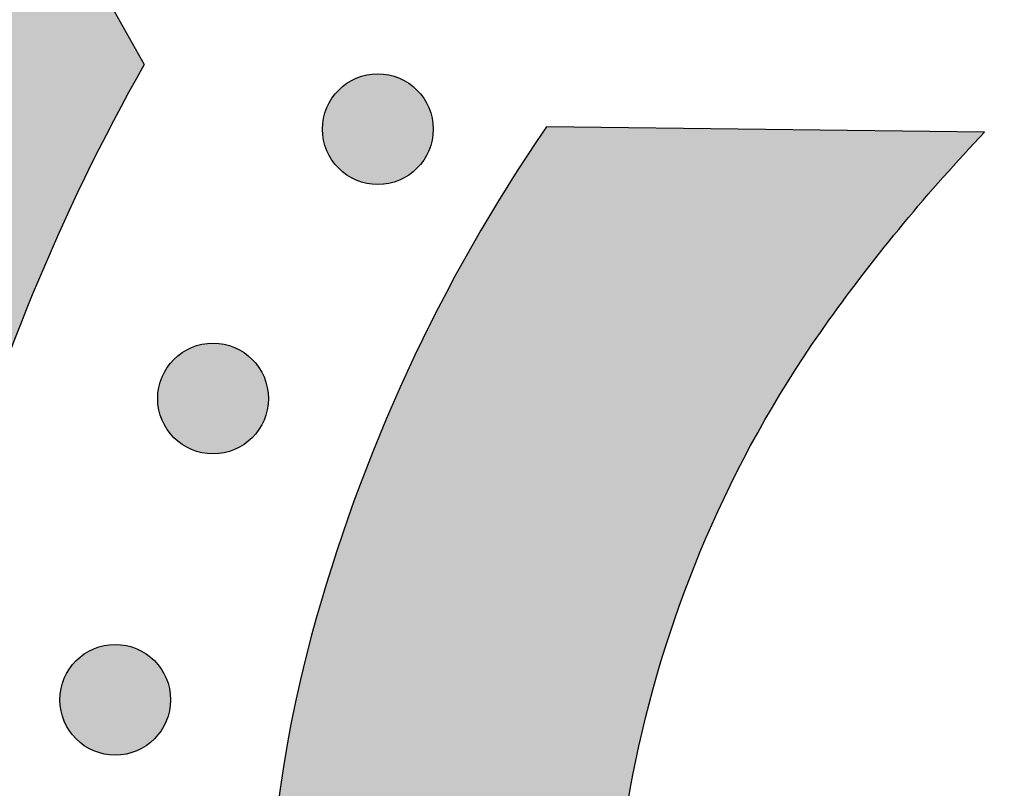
# Model space of a CAD drawing. Header units: millimetres. Extents: x -3873 to -97, y 912 to 4165.
# Tile 452 of 656: x -1492 to -1461, y 2659 to 2684. Entities that reach past the tile are written whole.
import ezdxf

# ---------------------------------------------------------------- set-up
doc = ezdxf.new("R2010")
doc.units = ezdxf.units.MM
doc.layers.add('pattern', color=7, linetype='Continuous', true_color=0x000000)

msp = doc.modelspace()

# ---------------------------------------------------------------- hatches: boundary and pattern name
at = {"layer": 'pattern'}
for points in [[(-1506.426, 2685.341), (-1505.53, 2686.481), (-1504.664, 2687.648), (-1503.83, 2688.842), (-1503.027, 2690.062), (-1502.258, 2691.306), (-1501.524, 2692.572), (-1500.825, 2693.86), (-1500.162, 2695.167), (-1499.537, 2696.493), (-1498.949, 2697.835), (-1498.401, 2699.192), (-1497.891, 2700.563), (-1497.42, 2701.945), (-1496.99, 2703.337), (-1496.6, 2704.737), (-1496.25, 2706.143), (-1496.062, 2704.601), (-1495.833, 2703.061), (-1495.564, 2701.524), (-1495.254, 2699.993), (-1494.903, 2698.467), (-1494.512, 2696.95), (-1494.08, 2695.443), (-1493.609, 2693.947), (-1493.099, 2692.464), (-1492.55, 2690.995), (-1491.963, 2689.543), (-1491.338, 2688.107), (-1490.677, 2686.691), (-1489.981, 2685.295), (-1489.249, 2683.921), (-1488.484, 2682.569), (-1489.465, 2680.77), (-1490.391, 2678.938), (-1491.26, 2677.076), (-1492.07, 2675.187), (-1492.821, 2673.274), (-1493.511, 2671.339), (-1494.139, 2669.385), (-1494.705, 2667.415), (-1494.94, 2666.514), (-1495.159, 2665.607), (-1495.363, 2664.693), (-1495.551, 2663.775), (-1495.722, 2662.851), (-1495.877, 2661.923), (-1496.016, 2660.99), (-1496.138, 2660.054), (-1496.243, 2659.115), (-1496.331, 2658.173), (-1496.402, 2657.228), (-1496.456, 2656.281), (-1496.493, 2655.333), (-1496.513, 2654.384), (-1496.515, 2653.435), (-1496.501, 2652.485), (-1496.469, 2651.536), (-1496.419, 2650.588), (-1496.353, 2649.641), (-1496.269, 2648.696), (-1496.169, 2647.753), (-1496.051, 2646.813), (-1495.917, 2645.877), (-1495.765, 2644.944), (-1495.597, 2644.015), (-1495.413, 2643.09), (-1495.212, 2642.171), (-1494.996, 2641.257), (-1494.763, 2640.348), (-1494.515, 2639.446), (-1494.251, 2638.551), (-1493.972, 2637.663), (-1493.692, 2636.84), (-1493.387, 2636.021), (-1493.057, 2635.206), (-1492.701, 2634.397), (-1492.32, 2633.593), (-1491.914, 2632.798), (-1491.482, 2632.011), (-1491.026, 2631.235), (-1490.545, 2630.469), (-1490.04, 2629.716), (-1489.511, 2628.976), (-1488.959, 2628.251), (-1488.385, 2627.541), (-1487.789, 2626.848), (-1487.171, 2626.172), (-1486.534, 2625.515), (-1485.877, 2624.878), (-1485.201, 2624.261), (-1484.508, 2623.664), (-1483.798, 2623.09), (-1483.073, 2622.539), (-1482.333, 2622.01), (-1481.579, 2621.505), (-1480.814, 2621.024), (-1480.037, 2620.568), (-1479.25, 2620.136), (-1478.455, 2619.73), (-1477.652, 2619.349), (-1476.842, 2618.994), (-1476.027, 2618.663), (-1475.208, 2618.359), (-1474.385, 2618.079), (-1473.497, 2617.8), (-1472.601, 2617.537), (-1471.699, 2617.288), (-1470.791, 2617.056), (-1469.877, 2616.839), (-1468.957, 2616.639), (-1468.033, 2616.455), (-1467.104, 2616.287), (-1466.171, 2616.136), (-1465.234, 2616.001), (-1464.294, 2615.884), (-1463.351, 2615.783), (-1462.406, 2615.7), (-1461.459, 2615.634), (-1460.511, 2615.585), (-1459.562, 2615.553), (-1458.612, 2615.538), (-1457.663, 2615.541), (-1456.714, 2615.561), (-1455.766, 2615.598), (-1454.819, 2615.652), (-1453.875, 2615.723), (-1452.933, 2615.812), (-1451.993, 2615.917), (-1451.057, 2616.039), (-1450.125, 2616.178), (-1449.196, 2616.333), (-1448.273, 2616.505), (-1447.354, 2616.692), (-1446.441, 2616.896), (-1445.534, 2617.116), (-1444.633, 2617.351), (-1442.665, 2617.917), (-1440.713, 2618.545), (-1438.779, 2619.234), (-1436.867, 2619.984), (-1434.98, 2620.794), (-1433.12, 2621.662), (-1431.29, 2622.587), (-1429.492, 2623.567), (-1428.402, 2622.965), (-1427.3, 2622.382), (-1426.185, 2621.819), (-1425.059, 2621.278), (-1423.921, 2620.758), (-1422.774, 2620.259), (-1421.616, 2619.782), (-1420.45, 2619.328), (-1419.275, 2618.896), (-1418.092, 2618.486), (-1416.902, 2618.099), (-1415.705, 2617.735), (-1414.503, 2617.395), (-1413.295, 2617.078), (-1412.083, 2616.784), (-1410.867, 2616.513), (-1413.774, 2615.821), (-1416.663, 2615.04), (-1419.53, 2614.171), (-1422.37, 2613.216), (-1425.18, 2612.175), (-1427.956, 2611.049), (-1430.694, 2609.842), (-1433.391, 2608.554), (-1434.688, 2608.025), (-1436.001, 2607.524), (-1437.329, 2607.049), (-1438.672, 2606.602), (-1440.028, 2606.184), (-1441.397, 2605.795), (-1442.778, 2605.436), (-1444.169, 2605.106), (-1445.57, 2604.807), (-1446.98, 2604.539), (-1448.398, 2604.302), (-1449.823, 2604.096), (-1451.253, 2603.923), (-1452.688, 2603.781), (-1454.126, 2603.672), (-1455.567, 2603.595), (-1457.009, 2603.55), (-1458.451, 2603.537), (-1459.893, 2603.557), (-1461.333, 2603.61), (-1462.77, 2603.694), (-1464.202, 2603.81), (-1465.63, 2603.959), (-1467.051, 2604.138), (-1468.466, 2604.349), (-1469.872, 2604.591), (-1471.269, 2604.863), (-1472.655, 2605.165), (-1474.031, 2605.497), (-1475.395, 2605.857), (-1476.745, 2606.246), (-1478.082, 2606.663), (-1479.229, 2607.053), (-1480.371, 2607.477), (-1481.507, 2607.938), (-1482.636, 2608.433), (-1483.755, 2608.964), (-1484.865, 2609.531), (-1485.961, 2610.132), (-1487.044, 2610.768), (-1488.111, 2611.439), (-1489.162, 2612.143), (-1490.193, 2612.879), (-1491.204, 2613.649), (-1492.194, 2614.449), (-1493.16, 2615.28), (-1494.102, 2616.141), (-1495.018, 2617.029), (-1495.907, 2617.945), (-1496.768, 2618.887), (-1497.599, 2619.853), (-1498.4, 2620.843), (-1499.169, 2621.854), (-1499.906, 2622.885), (-1500.61, 2623.935), (-1501.281, 2625.002), (-1501.917, 2626.085), (-1502.518, 2627.182), (-1503.085, 2628.291), (-1503.616, 2629.411), (-1504.112, 2630.539), (-1504.573, 2631.675), (-1504.998, 2632.817), (-1505.387, 2633.964), (-1505.894, 2635.601), (-1506.357, 2637.252), (-1506.775, 2638.915), (-1507.149, 2640.588), (-1507.686, 2643.337), (-1508.148, 2646.108), (-1508.533, 2648.897), (-1508.842, 2651.702), (-1509.072, 2654.518), (-1509.224, 2657.343), (-1509.297, 2660.173), (-1509.291, 2663.005), (-1509.205, 2665.836), (-1509.041, 2668.662), (-1508.798, 2671.481), (-1508.476, 2674.288), (-1508.078, 2677.081), (-1507.602, 2679.856), (-1507.051, 2682.61)], [(-1482.253, 2679.243), (-1482.224, 2679.215), (-1482.195, 2679.188), (-1482.165, 2679.161), (-1482.135, 2679.135), (-1482.103, 2679.109), (-1482.071, 2679.084), (-1482.037, 2679.059), (-1482.003, 2679.035), (-1481.968, 2679.012), (-1481.933, 2678.989), (-1481.896, 2678.967), (-1481.859, 2678.946), (-1481.821, 2678.925), (-1481.782, 2678.906), (-1481.743, 2678.887), (-1481.703, 2678.869), (-1481.662, 2678.852), (-1481.621, 2678.836), (-1481.579, 2678.821), (-1481.536, 2678.807), (-1481.493, 2678.794), (-1481.45, 2678.782), (-1481.406, 2678.771), (-1481.361, 2678.761), (-1481.317, 2678.752), (-1481.272, 2678.744), (-1481.227, 2678.738), (-1481.181, 2678.733), (-1481.135, 2678.728), (-1481.09, 2678.725), (-1481.044, 2678.724), (-1480.998, 2678.723), (-1480.952, 2678.724), (-1480.906, 2678.725), (-1480.86, 2678.728), (-1480.815, 2678.733), (-1480.769, 2678.738), (-1480.724, 2678.744), (-1480.679, 2678.752), (-1480.634, 2678.761), (-1480.59, 2678.771), (-1480.546, 2678.782), (-1480.503, 2678.794), (-1480.46, 2678.807), (-1480.417, 2678.821), (-1480.375, 2678.836), (-1480.334, 2678.852), (-1480.293, 2678.869), (-1480.253, 2678.887), (-1480.214, 2678.906), (-1480.175, 2678.926), (-1480.137, 2678.946), (-1480.1, 2678.967), (-1480.063, 2678.989), (-1480.027, 2679.012), (-1479.993, 2679.036), (-1479.958, 2679.06), (-1479.925, 2679.084), (-1479.893, 2679.109), (-1479.861, 2679.135), (-1479.83, 2679.161), (-1479.8, 2679.188), (-1479.771, 2679.215), (-1479.743, 2679.243), (-1479.716, 2679.271), (-1479.689, 2679.3), (-1479.662, 2679.33), (-1479.636, 2679.361), (-1479.61, 2679.392), (-1479.585, 2679.425), (-1479.56, 2679.458), (-1479.536, 2679.492), (-1479.513, 2679.527), (-1479.49, 2679.563), (-1479.468, 2679.599), (-1479.447, 2679.637), (-1479.426, 2679.675), (-1479.406, 2679.713), (-1479.388, 2679.753), (-1479.37, 2679.793), (-1479.353, 2679.834), (-1479.337, 2679.875), (-1479.321, 2679.917), (-1479.307, 2679.959), (-1479.294, 2680.002), (-1479.282, 2680.046), (-1479.271, 2680.09), (-1479.261, 2680.134), (-1479.253, 2680.179), (-1479.245, 2680.224), (-1479.239, 2680.269), (-1479.233, 2680.314), (-1479.229, 2680.36), (-1479.226, 2680.406), (-1479.224, 2680.452), (-1479.224, 2680.498), (-1479.224, 2680.543), (-1479.226, 2680.589), (-1479.229, 2680.635), (-1479.233, 2680.681), (-1479.239, 2680.726), (-1479.245, 2680.771), (-1479.253, 2680.816), (-1479.261, 2680.861), (-1479.271, 2680.905), (-1479.282, 2680.949), (-1479.294, 2680.993), (-1479.307, 2681.036), (-1479.321, 2681.078), (-1479.337, 2681.12), (-1479.353, 2681.162), (-1479.37, 2681.202), (-1479.388, 2681.242), (-1479.407, 2681.282), (-1479.426, 2681.32), (-1479.447, 2681.359), (-1479.468, 2681.396), (-1479.49, 2681.432), (-1479.513, 2681.468), (-1479.536, 2681.503), (-1479.56, 2681.537), (-1479.585, 2681.57), (-1479.61, 2681.603), (-1479.636, 2681.634), (-1479.662, 2681.665), (-1479.689, 2681.695), (-1479.716, 2681.724), (-1479.744, 2681.752), (-1479.772, 2681.78), (-1479.801, 2681.807), (-1479.831, 2681.834), (-1479.861, 2681.86), (-1479.893, 2681.886), (-1479.925, 2681.911), (-1479.959, 2681.935), (-1479.993, 2681.959), (-1480.028, 2681.983), (-1480.063, 2682.006), (-1480.1, 2682.028), (-1480.137, 2682.049), (-1480.175, 2682.069), (-1480.214, 2682.089), (-1480.253, 2682.108), (-1480.293, 2682.126), (-1480.334, 2682.143), (-1480.376, 2682.159), (-1480.417, 2682.174), (-1480.46, 2682.188), (-1480.503, 2682.201), (-1480.546, 2682.213), (-1480.59, 2682.224), (-1480.635, 2682.234), (-1480.679, 2682.243), (-1480.724, 2682.25), (-1480.769, 2682.257), (-1480.815, 2682.262), (-1480.861, 2682.266), (-1480.906, 2682.269), (-1480.952, 2682.271), (-1480.998, 2682.272), (-1481.044, 2682.271), (-1481.09, 2682.269), (-1481.136, 2682.266), (-1481.181, 2682.262), (-1481.227, 2682.257), (-1481.272, 2682.25), (-1481.317, 2682.243), (-1481.362, 2682.234), (-1481.406, 2682.224), (-1481.45, 2682.213), (-1481.493, 2682.201), (-1481.536, 2682.188), (-1481.579, 2682.174), (-1481.621, 2682.159), (-1481.662, 2682.143), (-1481.703, 2682.126), (-1481.743, 2682.108), (-1481.782, 2682.089), (-1481.821, 2682.069), (-1481.859, 2682.049), (-1481.896, 2682.027), (-1481.933, 2682.005), (-1481.969, 2681.983), (-1482.004, 2681.959), (-1482.038, 2681.935), (-1482.071, 2681.911), (-1482.103, 2681.885), (-1482.135, 2681.86), (-1482.166, 2681.833), (-1482.196, 2681.807), (-1482.225, 2681.779), (-1482.253, 2681.752), (-1482.28, 2681.724), (-1482.307, 2681.695), (-1482.334, 2681.665), (-1482.36, 2681.634), (-1482.386, 2681.603), (-1482.411, 2681.57), (-1482.436, 2681.537), (-1482.46, 2681.503), (-1482.483, 2681.468), (-1482.506, 2681.432), (-1482.528, 2681.396), (-1482.55, 2681.358), (-1482.57, 2681.32), (-1482.59, 2681.282), (-1482.608, 2681.242), (-1482.626, 2681.202), (-1482.643, 2681.161), (-1482.66, 2681.12), (-1482.675, 2681.078), (-1482.689, 2681.035), (-1482.702, 2680.992), (-1482.714, 2680.949), (-1482.725, 2680.905), (-1482.735, 2680.861), (-1482.743, 2680.816), (-1482.751, 2680.771), (-1482.758, 2680.726), (-1482.763, 2680.681), (-1482.767, 2680.635), (-1482.77, 2680.589), (-1482.772, 2680.543), (-1482.772, 2680.497), (-1482.772, 2680.451), (-1482.77, 2680.405), (-1482.767, 2680.36), (-1482.763, 2680.314), (-1482.758, 2680.269), (-1482.751, 2680.223), (-1482.743, 2680.178), (-1482.735, 2680.134), (-1482.725, 2680.089), (-1482.714, 2680.045), (-1482.702, 2680.002), (-1482.689, 2679.959), (-1482.675, 2679.917), (-1482.659, 2679.875), (-1482.643, 2679.833), (-1482.626, 2679.793), (-1482.608, 2679.752), (-1482.59, 2679.713), (-1482.57, 2679.674), (-1482.549, 2679.636), (-1482.528, 2679.599), (-1482.506, 2679.563), (-1482.483, 2679.527), (-1482.46, 2679.492), (-1482.436, 2679.458), (-1482.411, 2679.425), (-1482.386, 2679.392), (-1482.36, 2679.36), (-1482.334, 2679.33), (-1482.307, 2679.3), (-1482.28, 2679.271)], [(-1431.48, 2636.46), (-1431.649, 2650.505), (-1433.091, 2649.18), (-1434.578, 2647.906), (-1436.108, 2646.683), (-1437.678, 2645.515), (-1438.43, 2644.989), (-1439.198, 2644.48), (-1439.982, 2643.988), (-1440.782, 2643.513), (-1441.596, 2643.057), (-1442.425, 2642.62), (-1443.267, 2642.203), (-1444.122, 2641.807), (-1444.989, 2641.431), (-1445.867, 2641.076), (-1446.756, 2640.743), (-1447.654, 2640.433), (-1448.561, 2640.145), (-1449.477, 2639.881), (-1450.399, 2639.64), (-1451.327, 2639.422), (-1452.261, 2639.229), (-1453.199, 2639.059), (-1454.141, 2638.914), (-1455.085, 2638.793), (-1456.031, 2638.697), (-1456.977, 2638.625), (-1457.923, 2638.577), (-1458.867, 2638.553), (-1459.81, 2638.553), (-1460.749, 2638.577), (-1461.685, 2638.625), (-1462.615, 2638.696), (-1463.54, 2638.79), (-1464.459, 2638.906), (-1465.37, 2639.045), (-1466.273, 2639.205), (-1466.416, 2639.234), (-1466.559, 2639.265), (-1466.702, 2639.299), (-1466.845, 2639.335), (-1466.989, 2639.375), (-1467.132, 2639.417), (-1467.275, 2639.462), (-1467.418, 2639.51), (-1467.561, 2639.56), (-1467.703, 2639.614), (-1467.845, 2639.67), (-1467.986, 2639.729), (-1468.126, 2639.791), (-1468.266, 2639.855), (-1468.405, 2639.923), (-1468.544, 2639.993), (-1468.681, 2640.066), (-1468.817, 2640.142), (-1468.952, 2640.221), (-1469.086, 2640.302), (-1469.219, 2640.386), (-1469.35, 2640.473), (-1469.48, 2640.563), (-1469.609, 2640.655), (-1469.735, 2640.749), (-1469.86, 2640.846), (-1469.984, 2640.946), (-1470.105, 2641.048), (-1470.225, 2641.153), (-1470.343, 2641.26), (-1470.458, 2641.369), (-1470.572, 2641.48), (-1470.683, 2641.593), (-1470.792, 2641.709), (-1470.899, 2641.827), (-1471.004, 2641.946), (-1471.106, 2642.068), (-1471.205, 2642.191), (-1471.303, 2642.316), (-1471.397, 2642.443), (-1471.489, 2642.571), (-1471.579, 2642.701), (-1471.666, 2642.832), (-1471.75, 2642.965), (-1471.831, 2643.099), (-1471.91, 2643.234), (-1471.986, 2643.37), (-1472.059, 2643.508), (-1472.129, 2643.646), (-1472.197, 2643.785), (-1472.261, 2643.925), (-1472.323, 2644.066), (-1472.382, 2644.207), (-1472.439, 2644.349), (-1472.492, 2644.491), (-1472.543, 2644.633), (-1472.59, 2644.776), (-1472.635, 2644.919), (-1472.677, 2645.063), (-1472.717, 2645.206), (-1472.753, 2645.349), (-1472.787, 2645.492), (-1472.819, 2645.635), (-1472.847, 2645.778), (-1473.008, 2646.681), (-1473.146, 2647.593), (-1473.263, 2648.511), (-1473.357, 2649.436), (-1473.428, 2650.367), (-1473.476, 2651.302), (-1473.5, 2652.241), (-1473.501, 2653.184), (-1473.477, 2654.129), (-1473.429, 2655.074), (-1473.357, 2656.021), (-1473.261, 2656.966), (-1473.14, 2657.91), (-1472.995, 2658.852), (-1472.826, 2659.79), (-1472.632, 2660.724), (-1472.415, 2661.652), (-1472.174, 2662.575), (-1471.91, 2663.49), (-1471.622, 2664.397), (-1471.312, 2665.296), (-1470.98, 2666.185), (-1470.625, 2667.063), (-1470.249, 2667.93), (-1469.853, 2668.785), (-1469.436, 2669.627), (-1468.999, 2670.456), (-1468.543, 2671.27), (-1468.069, 2672.07), (-1467.577, 2672.854), (-1467.068, 2673.622), (-1466.542, 2674.374), (-1465.374, 2675.945), (-1464.152, 2677.475), (-1462.877, 2678.962), (-1461.553, 2680.404), (-1475.598, 2680.57), (-1476.223, 2679.638), (-1476.829, 2678.692), (-1477.416, 2677.732), (-1477.984, 2676.758), (-1478.531, 2675.772), (-1479.057, 2674.774), (-1479.563, 2673.765), (-1480.047, 2672.745), (-1480.51, 2671.714), (-1480.951, 2670.675), (-1481.369, 2669.627), (-1481.765, 2668.571), (-1482.139, 2667.508), (-1482.489, 2666.438), (-1482.816, 2665.363), (-1483.121, 2664.283), (-1483.302, 2663.589), (-1483.471, 2662.89), (-1483.628, 2662.186), (-1483.772, 2661.478), (-1483.904, 2660.767), (-1484.024, 2660.052), (-1484.131, 2659.333), (-1484.225, 2658.612), (-1484.306, 2657.888), (-1484.374, 2657.163), (-1484.428, 2656.435), (-1484.47, 2655.706), (-1484.499, 2654.975), (-1484.514, 2654.244), (-1484.516, 2653.513), (-1484.504, 2652.781), (-1484.48, 2652.05), (-1484.442, 2651.319), (-1484.39, 2650.59), (-1484.326, 2649.862), (-1484.249, 2649.136), (-1484.158, 2648.411), (-1484.054, 2647.69), (-1483.938, 2646.971), (-1483.808, 2646.255), (-1483.666, 2645.543), (-1483.512, 2644.835), (-1483.345, 2644.13), (-1483.166, 2643.431), (-1482.974, 2642.736), (-1482.771, 2642.046), (-1482.556, 2641.361), (-1482.387, 2640.863), (-1482.202, 2640.367), (-1482.002, 2639.873), (-1481.786, 2639.383), (-1481.555, 2638.896), (-1481.309, 2638.414), (-1481.048, 2637.937), (-1480.771, 2637.467), (-1480.48, 2637.003), (-1480.174, 2636.546), (-1479.853, 2636.098), (-1479.519, 2635.659), (-1479.171, 2635.229), (-1478.81, 2634.809), (-1478.436, 2634.399), (-1478.049, 2634.001), (-1477.651, 2633.615), (-1477.242, 2633.241), (-1476.822, 2632.88), (-1476.392, 2632.532), (-1475.952, 2632.198), (-1475.504, 2631.877), (-1475.047, 2631.571), (-1474.583, 2631.28), (-1474.113, 2631.004), (-1473.636, 2630.742), (-1473.154, 2630.496), (-1472.667, 2630.265), (-1472.177, 2630.05), (-1471.683, 2629.85), (-1471.186, 2629.665), (-1470.688, 2629.496), (-1470.004, 2629.281), (-1469.314, 2629.078), (-1468.619, 2628.886), (-1467.919, 2628.707), (-1467.215, 2628.54), (-1466.507, 2628.386), (-1465.794, 2628.244), (-1465.079, 2628.115), (-1464.36, 2627.998), (-1463.638, 2627.895), (-1462.914, 2627.804), (-1462.188, 2627.727), (-1461.459, 2627.663), (-1460.73, 2627.612), (-1459.999, 2627.574), (-1459.268, 2627.549), (-1458.537, 2627.538), (-1457.805, 2627.54), (-1457.074, 2627.555), (-1456.344, 2627.584), (-1455.615, 2627.626), (-1454.887, 2627.681), (-1454.161, 2627.749), (-1453.437, 2627.83), (-1452.716, 2627.924), (-1451.998, 2628.031), (-1451.283, 2628.15), (-1450.571, 2628.283), (-1449.863, 2628.427), (-1449.16, 2628.584), (-1448.461, 2628.753), (-1447.767, 2628.935), (-1446.687, 2629.239), (-1445.611, 2629.567), (-1444.542, 2629.917), (-1443.479, 2630.291), (-1442.423, 2630.687), (-1441.375, 2631.106), (-1440.336, 2631.546), (-1439.306, 2632.009), (-1438.285, 2632.494), (-1437.276, 2633), (-1436.278, 2633.526), (-1435.292, 2634.074), (-1434.319, 2634.641), (-1433.359, 2635.229), (-1432.412, 2635.835)], [(-1487.532, 2670.612), (-1487.504, 2670.584), (-1487.475, 2670.557), (-1487.445, 2670.531), (-1487.415, 2670.504), (-1487.383, 2670.479), (-1487.351, 2670.453), (-1487.317, 2670.429), (-1487.283, 2670.405), (-1487.248, 2670.381), (-1487.213, 2670.358), (-1487.176, 2670.336), (-1487.139, 2670.315), (-1487.101, 2670.295), (-1487.062, 2670.275), (-1487.023, 2670.256), (-1486.983, 2670.238), (-1486.942, 2670.221), (-1486.9, 2670.205), (-1486.859, 2670.19), (-1486.816, 2670.176), (-1486.773, 2670.163), (-1486.73, 2670.151), (-1486.686, 2670.14), (-1486.641, 2670.13), (-1486.597, 2670.121), (-1486.552, 2670.114), (-1486.507, 2670.107), (-1486.461, 2670.102), (-1486.415, 2670.098), (-1486.37, 2670.095), (-1486.324, 2670.093), (-1486.278, 2670.092), (-1486.232, 2670.093), (-1486.186, 2670.095), (-1486.14, 2670.098), (-1486.095, 2670.102), (-1486.049, 2670.107), (-1486.004, 2670.114), (-1485.959, 2670.121), (-1485.914, 2670.13), (-1485.87, 2670.14), (-1485.826, 2670.151), (-1485.783, 2670.163), (-1485.74, 2670.176), (-1485.697, 2670.19), (-1485.655, 2670.205), (-1485.614, 2670.221), (-1485.573, 2670.238), (-1485.533, 2670.256), (-1485.494, 2670.275), (-1485.455, 2670.295), (-1485.417, 2670.315), (-1485.38, 2670.337), (-1485.343, 2670.359), (-1485.307, 2670.381), (-1485.272, 2670.405), (-1485.238, 2670.429), (-1485.205, 2670.453), (-1485.173, 2670.479), (-1485.141, 2670.504), (-1485.11, 2670.531), (-1485.08, 2670.557), (-1485.051, 2670.585), (-1485.023, 2670.612), (-1484.996, 2670.64), (-1484.969, 2670.669), (-1484.942, 2670.699), (-1484.916, 2670.73), (-1484.89, 2670.762), (-1484.865, 2670.794), (-1484.84, 2670.827), (-1484.816, 2670.861), (-1484.792, 2670.896), (-1484.77, 2670.932), (-1484.748, 2670.969), (-1484.726, 2671.006), (-1484.706, 2671.044), (-1484.686, 2671.083), (-1484.667, 2671.122), (-1484.65, 2671.162), (-1484.633, 2671.203), (-1484.616, 2671.244), (-1484.601, 2671.286), (-1484.587, 2671.329), (-1484.574, 2671.372), (-1484.562, 2671.415), (-1484.551, 2671.459), (-1484.541, 2671.503), (-1484.533, 2671.548), (-1484.525, 2671.593), (-1484.518, 2671.638), (-1484.513, 2671.684), (-1484.509, 2671.729), (-1484.506, 2671.775), (-1484.504, 2671.821), (-1484.504, 2671.867), (-1484.504, 2671.913), (-1484.506, 2671.959), (-1484.509, 2672.004), (-1484.513, 2672.05), (-1484.518, 2672.096), (-1484.525, 2672.141), (-1484.533, 2672.186), (-1484.541, 2672.23), (-1484.551, 2672.275), (-1484.562, 2672.319), (-1484.574, 2672.362), (-1484.587, 2672.405), (-1484.601, 2672.447), (-1484.617, 2672.489), (-1484.633, 2672.531), (-1484.65, 2672.572), (-1484.668, 2672.612), (-1484.686, 2672.651), (-1484.706, 2672.69), (-1484.727, 2672.728), (-1484.748, 2672.765), (-1484.77, 2672.802), (-1484.793, 2672.837), (-1484.816, 2672.872), (-1484.84, 2672.906), (-1484.865, 2672.94), (-1484.89, 2672.972), (-1484.916, 2673.004), (-1484.942, 2673.034), (-1484.969, 2673.064), (-1484.996, 2673.093), (-1485.023, 2673.121), (-1485.052, 2673.149), (-1485.081, 2673.176), (-1485.11, 2673.203), (-1485.141, 2673.229), (-1485.173, 2673.255), (-1485.205, 2673.28), (-1485.239, 2673.305), (-1485.273, 2673.329), (-1485.308, 2673.352), (-1485.343, 2673.375), (-1485.38, 2673.397), (-1485.417, 2673.418), (-1485.455, 2673.439), (-1485.494, 2673.458), (-1485.533, 2673.477), (-1485.573, 2673.495), (-1485.614, 2673.512), (-1485.655, 2673.528), (-1485.697, 2673.543), (-1485.74, 2673.557), (-1485.783, 2673.57), (-1485.826, 2673.583), (-1485.87, 2673.593), (-1485.915, 2673.603), (-1485.959, 2673.612), (-1486.004, 2673.62), (-1486.049, 2673.626), (-1486.095, 2673.631), (-1486.14, 2673.636), (-1486.186, 2673.639), (-1486.232, 2673.64), (-1486.278, 2673.641), (-1486.324, 2673.64), (-1486.37, 2673.639), (-1486.416, 2673.636), (-1486.461, 2673.631), (-1486.507, 2673.626), (-1486.552, 2673.62), (-1486.597, 2673.612), (-1486.642, 2673.603), (-1486.686, 2673.593), (-1486.73, 2673.582), (-1486.773, 2673.57), (-1486.816, 2673.557), (-1486.859, 2673.543), (-1486.901, 2673.528), (-1486.942, 2673.512), (-1486.983, 2673.495), (-1487.023, 2673.477), (-1487.062, 2673.458), (-1487.101, 2673.438), (-1487.139, 2673.418), (-1487.176, 2673.397), (-1487.213, 2673.375), (-1487.249, 2673.352), (-1487.283, 2673.329), (-1487.318, 2673.304), (-1487.351, 2673.28), (-1487.383, 2673.255), (-1487.415, 2673.229), (-1487.446, 2673.203), (-1487.475, 2673.176), (-1487.505, 2673.149), (-1487.533, 2673.121), (-1487.56, 2673.093), (-1487.587, 2673.064), (-1487.614, 2673.034), (-1487.64, 2673.003), (-1487.666, 2672.972), (-1487.691, 2672.939), (-1487.716, 2672.906), (-1487.74, 2672.872), (-1487.763, 2672.837), (-1487.786, 2672.801), (-1487.808, 2672.765), (-1487.829, 2672.728), (-1487.85, 2672.689), (-1487.87, 2672.651), (-1487.888, 2672.611), (-1487.906, 2672.571), (-1487.923, 2672.531), (-1487.939, 2672.489), (-1487.955, 2672.447), (-1487.969, 2672.405), (-1487.982, 2672.362), (-1487.994, 2672.318), (-1488.005, 2672.274), (-1488.015, 2672.23), (-1488.023, 2672.185), (-1488.031, 2672.14), (-1488.037, 2672.095), (-1488.043, 2672.05), (-1488.047, 2672.004), (-1488.05, 2671.958), (-1488.052, 2671.912), (-1488.052, 2671.867), (-1488.052, 2671.821), (-1488.05, 2671.775), (-1488.047, 2671.729), (-1488.043, 2671.683), (-1488.037, 2671.638), (-1488.031, 2671.593), (-1488.023, 2671.548), (-1488.015, 2671.503), (-1488.005, 2671.459), (-1487.994, 2671.415), (-1487.982, 2671.371), (-1487.969, 2671.328), (-1487.954, 2671.286), (-1487.939, 2671.244), (-1487.923, 2671.203), (-1487.906, 2671.162), (-1487.888, 2671.122), (-1487.869, 2671.082), (-1487.85, 2671.044), (-1487.829, 2671.006), (-1487.808, 2670.968), (-1487.786, 2670.932), (-1487.763, 2670.896), (-1487.74, 2670.861), (-1487.716, 2670.827), (-1487.691, 2670.794), (-1487.666, 2670.761), (-1487.64, 2670.73), (-1487.614, 2670.699), (-1487.587, 2670.669), (-1487.56, 2670.64)], [(-1490.666, 2660.961), (-1490.638, 2660.933), (-1490.609, 2660.906), (-1490.579, 2660.879), (-1490.548, 2660.853), (-1490.517, 2660.827), (-1490.484, 2660.802), (-1490.451, 2660.778), (-1490.417, 2660.753), (-1490.382, 2660.73), (-1490.346, 2660.707), (-1490.31, 2660.685), (-1490.272, 2660.664), (-1490.234, 2660.644), (-1490.196, 2660.624), (-1490.156, 2660.605), (-1490.116, 2660.587), (-1490.075, 2660.57), (-1490.034, 2660.554), (-1489.992, 2660.539), (-1489.95, 2660.525), (-1489.907, 2660.512), (-1489.863, 2660.5), (-1489.819, 2660.489), (-1489.775, 2660.479), (-1489.73, 2660.47), (-1489.685, 2660.462), (-1489.64, 2660.456), (-1489.595, 2660.451), (-1489.549, 2660.447), (-1489.503, 2660.444), (-1489.457, 2660.442), (-1489.411, 2660.441), (-1489.366, 2660.442), (-1489.32, 2660.444), (-1489.274, 2660.447), (-1489.228, 2660.451), (-1489.183, 2660.456), (-1489.137, 2660.463), (-1489.093, 2660.47), (-1489.048, 2660.479), (-1489.004, 2660.489), (-1488.96, 2660.5), (-1488.916, 2660.512), (-1488.873, 2660.525), (-1488.831, 2660.539), (-1488.789, 2660.554), (-1488.747, 2660.57), (-1488.707, 2660.587), (-1488.667, 2660.605), (-1488.627, 2660.624), (-1488.588, 2660.644), (-1488.55, 2660.664), (-1488.513, 2660.685), (-1488.477, 2660.707), (-1488.441, 2660.73), (-1488.406, 2660.754), (-1488.372, 2660.778), (-1488.339, 2660.802), (-1488.306, 2660.828), (-1488.275, 2660.853), (-1488.244, 2660.88), (-1488.214, 2660.906), (-1488.185, 2660.933), (-1488.157, 2660.961), (-1488.129, 2660.989), (-1488.102, 2661.018), (-1488.075, 2661.048), (-1488.049, 2661.079), (-1488.023, 2661.11), (-1487.998, 2661.143), (-1487.974, 2661.176), (-1487.95, 2661.21), (-1487.926, 2661.245), (-1487.903, 2661.281), (-1487.881, 2661.317), (-1487.86, 2661.355), (-1487.84, 2661.393), (-1487.82, 2661.431), (-1487.801, 2661.471), (-1487.783, 2661.511), (-1487.766, 2661.552), (-1487.75, 2661.593), (-1487.735, 2661.635), (-1487.721, 2661.677), (-1487.708, 2661.72), (-1487.696, 2661.764), (-1487.685, 2661.808), (-1487.675, 2661.852), (-1487.666, 2661.897), (-1487.659, 2661.942), (-1487.652, 2661.987), (-1487.647, 2662.032), (-1487.643, 2662.078), (-1487.64, 2662.124), (-1487.638, 2662.17), (-1487.637, 2662.216), (-1487.638, 2662.262), (-1487.64, 2662.307), (-1487.643, 2662.353), (-1487.647, 2662.399), (-1487.652, 2662.444), (-1487.659, 2662.49), (-1487.666, 2662.535), (-1487.675, 2662.579), (-1487.685, 2662.624), (-1487.696, 2662.667), (-1487.708, 2662.711), (-1487.721, 2662.754), (-1487.735, 2662.796), (-1487.75, 2662.838), (-1487.766, 2662.88), (-1487.783, 2662.92), (-1487.801, 2662.96), (-1487.82, 2663), (-1487.84, 2663.039), (-1487.86, 2663.077), (-1487.882, 2663.114), (-1487.904, 2663.15), (-1487.926, 2663.186), (-1487.95, 2663.221), (-1487.974, 2663.255), (-1487.998, 2663.288), (-1488.024, 2663.321), (-1488.049, 2663.352), (-1488.076, 2663.383), (-1488.102, 2663.413), (-1488.13, 2663.442), (-1488.157, 2663.47), (-1488.185, 2663.498), (-1488.214, 2663.525), (-1488.244, 2663.552), (-1488.275, 2663.578), (-1488.306, 2663.604), (-1488.339, 2663.629), (-1488.372, 2663.654), (-1488.406, 2663.678), (-1488.441, 2663.701), (-1488.477, 2663.724), (-1488.513, 2663.746), (-1488.551, 2663.767), (-1488.589, 2663.787), (-1488.627, 2663.807), (-1488.667, 2663.826), (-1488.707, 2663.844), (-1488.748, 2663.861), (-1488.789, 2663.877), (-1488.831, 2663.892), (-1488.874, 2663.906), (-1488.916, 2663.919), (-1488.96, 2663.931), (-1489.004, 2663.942), (-1489.048, 2663.952), (-1489.093, 2663.961), (-1489.138, 2663.969), (-1489.183, 2663.975), (-1489.228, 2663.98), (-1489.274, 2663.984), (-1489.32, 2663.987), (-1489.366, 2663.989), (-1489.412, 2663.99), (-1489.458, 2663.989), (-1489.504, 2663.987), (-1489.549, 2663.984), (-1489.595, 2663.98), (-1489.64, 2663.975), (-1489.686, 2663.969), (-1489.731, 2663.961), (-1489.775, 2663.952), (-1489.82, 2663.942), (-1489.863, 2663.931), (-1489.907, 2663.919), (-1489.95, 2663.906), (-1489.992, 2663.892), (-1490.034, 2663.877), (-1490.076, 2663.861), (-1490.116, 2663.844), (-1490.157, 2663.826), (-1490.196, 2663.807), (-1490.235, 2663.787), (-1490.273, 2663.767), (-1490.31, 2663.746), (-1490.346, 2663.724), (-1490.382, 2663.701), (-1490.417, 2663.677), (-1490.451, 2663.653), (-1490.484, 2663.629), (-1490.517, 2663.603), (-1490.549, 2663.578), (-1490.579, 2663.551), (-1490.609, 2663.525), (-1490.638, 2663.498), (-1490.666, 2663.47), (-1490.694, 2663.442), (-1490.721, 2663.413), (-1490.748, 2663.383), (-1490.774, 2663.352), (-1490.8, 2663.321), (-1490.825, 2663.288), (-1490.85, 2663.255), (-1490.874, 2663.221), (-1490.897, 2663.186), (-1490.92, 2663.15), (-1490.942, 2663.114), (-1490.963, 2663.076), (-1490.984, 2663.038), (-1491.003, 2663), (-1491.022, 2662.96), (-1491.04, 2662.92), (-1491.057, 2662.879), (-1491.073, 2662.838), (-1491.088, 2662.796), (-1491.102, 2662.754), (-1491.115, 2662.711), (-1491.127, 2662.667), (-1491.138, 2662.623), (-1491.148, 2662.579), (-1491.157, 2662.534), (-1491.165, 2662.489), (-1491.171, 2662.444), (-1491.176, 2662.399), (-1491.181, 2662.353), (-1491.184, 2662.307), (-1491.185, 2662.261), (-1491.186, 2662.215), (-1491.185, 2662.169), (-1491.183, 2662.124), (-1491.181, 2662.078), (-1491.176, 2662.032), (-1491.171, 2661.987), (-1491.165, 2661.941), (-1491.157, 2661.896), (-1491.148, 2661.852), (-1491.138, 2661.808), (-1491.127, 2661.764), (-1491.115, 2661.72), (-1491.102, 2661.677), (-1491.088, 2661.635), (-1491.073, 2661.593), (-1491.057, 2661.551), (-1491.04, 2661.511), (-1491.022, 2661.471), (-1491.003, 2661.431), (-1490.983, 2661.392), (-1490.963, 2661.354), (-1490.942, 2661.317), (-1490.92, 2661.281), (-1490.897, 2661.245), (-1490.873, 2661.21), (-1490.849, 2661.176), (-1490.825, 2661.143), (-1490.8, 2661.11), (-1490.774, 2661.079), (-1490.748, 2661.048), (-1490.721, 2661.018), (-1490.694, 2660.989)]]:
    msp.add_hatch(color=256, dxfattribs=at).paths.add_polyline_path(points, flags=0)

# ---------------------------------------------------------------- linework, layer by layer
msp.add_line((-1461.553, 2680.404), (-1475.598, 2680.57), dxfattribs=at)
for centre in [(-1480.998, 2680.497), (-1486.278, 2671.867), (-1489.412, 2662.216)]:
    msp.add_circle(centre, 1.774, dxfattribs=at)
for centre, radius, start, end in [((-1437.076, 2712.571), 59.522, 186.19891, 210.26794), ((-1431.525, 2650.332), 65.449, 150.49176, 164.86998), ((-1431.525, 2650.332), 53.449, 145.5461, 164.87), ((-1444.251, 2653.773), 40.266, 164.87, 197.9535)]:
    msp.add_arc(centre, radius, start, end, dxfattribs=at)
at = {"layer": 'pattern', "extrusion": (0, 0, -1)}
for centre, radius, start, end in [((1420.396, 2641.271), 56.792, 35.6541, 43.5559), ((1436.368, 2652.729), 37.135, 349.2126, 35.6541)]:
    msp.add_arc(centre, radius, start, end, dxfattribs=at)

doc.saveas('drawing.dxf')
